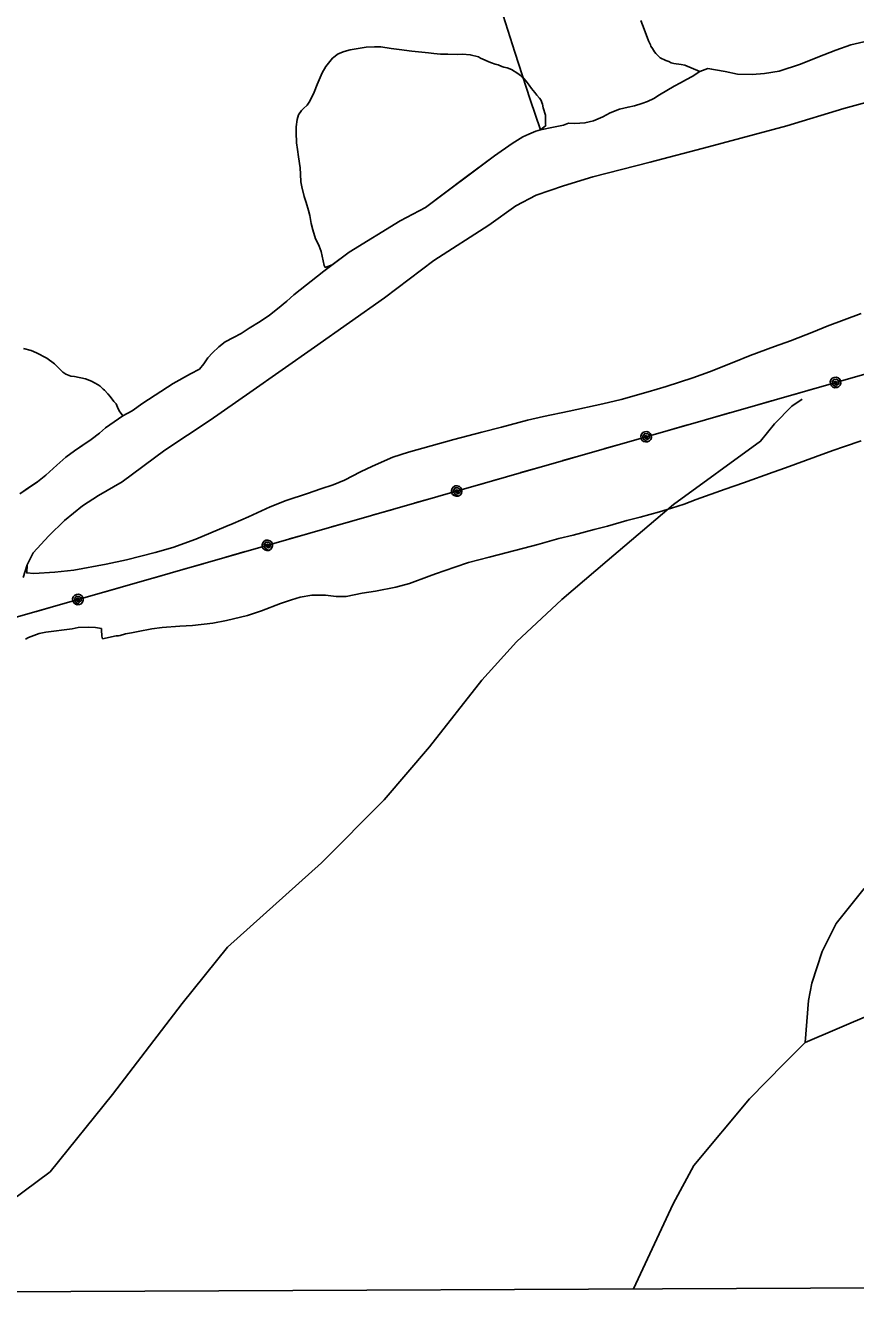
# Model space of a CAD drawing. Extents: x 3424494 to 3462436, y 522220 to 547718.
# Drawn here: x 3446695 to 3448102, y 527688 to 529840 of the extents above; entities that cross this region are included whole.
import ezdxf

# ---------------------------------------------------------------- set-up
doc = ezdxf.new("R2010")
doc.units = 0
for name, color, linetype in [('V-SITE-VEGE', 7, 'Continuous'), ('V-TOPO-SHOR', 7, 'Continuous'), ('V-UTIL-LINE', 7, 'Continuous')]:
    doc.layers.add(name, color=color, linetype=linetype)

msp = doc.modelspace()

# ---------------------------------------------------------------- linework, layer by layer
at = {"layer": 'V-SITE-VEGE'}
for p, q in [((3448063.4, 529118.5), (3448083.1, 529125.5)), ((3448083.1, 529125.5), (3448111.3, 529135.1)), ((3447983.1, 529089), (3448034.2, 529107.5)), ((3448034.2, 529107.5), (3448063.4, 529118.5)), ((3447911.9, 529063.5), (3447962.3, 529082)), ((3447962.3, 529082), (3447983.1, 529089)), ((3447880.9, 529052.9), (3447911.9, 529063.5)), ((3447811.5, 529027.7), (3447831.6, 529035.2)), ((3447831.6, 529035.2), (3447880.9, 529052.9)), ((3447736.7, 529005.5), (3447769.9, 529014.7)), ((3447769.9, 529014.7), (3447790.3, 529020.6)), ((3447790.3, 529020.6), (3447811.5, 529027.7)), ((3447681.6, 528990), (3447714.4, 528999.5)), ((3447714.4, 528999.5), (3447736.7, 529005.5)), ((3447563.7, 528959.1), (3447599.1, 528969)), ((3447599.1, 528969), (3447623.2, 528974.9)), ((3447623.2, 528974.9), (3447658.9, 528984.4)), ((3447658.9, 528984.4), (3447681.6, 528990)), ((3447480.9, 528937.7), (3447539.6, 528952.8)), ((3447539.6, 528952.8), (3447563.7, 528959.1)), ((3447422.9, 528920.8), (3447445.9, 528928.3)), ((3447445.9, 528928.3), (3447480.9, 528937.7)), ((3447346.2, 528892.8), (3447379.1, 528905.2)), ((3447379.1, 528905.2), (3447390, 528909.5)), ((3447390, 528909.5), (3447422.9, 528920.8)), ((3447288.2, 528879.6), (3447322.9, 528886.5)), ((3447322.9, 528886.5), (3447346.2, 528892.8)), ((3447127.2, 528858.9), (3447145.8, 528865.3)), ((3447145.8, 528865.3), (3447160.8, 528869.5)), ((3447160.8, 528869.5), (3447180.1, 528873.3)), ((3447180.1, 528873.3), (3447203.4, 528873.1)), ((3447203.4, 528873.1), (3447221.5, 528870.7)), ((3447221.5, 528870.7), (3447238.3, 528870.6)), ((3447238.3, 528870.6), (3447265.6, 528876.5)), ((3447265.6, 528876.5), (3447288.2, 528879.6)), ((3447071.3, 528838.7), (3447095, 528846.8)), ((3447095, 528846.8), (3447127.2, 528858.9)), ((3446774.2, 528816.1), (3446784, 528818.5)), ((3446784, 528818.5), (3446801.8, 528818.7)), ((3446801.8, 528818.7), (3446813.8, 528818.2)), ((3446813.8, 528818.2), (3446824, 528816.7)), ((3446909.2, 528816.2), (3446926.6, 528818.3)), ((3446926.6, 528818.3), (3446956.5, 528820.5)), ((3446956.5, 528820.5), (3446978, 528821.8)), ((3446978, 528821.8), (3447012.6, 528825.4)), ((3447012.6, 528825.4), (3447035.9, 528829.9)), ((3447035.9, 528829.9), (3447071.3, 528838.7)), ((3446694.7, 528798.3), (3446699.8, 528801.1)), ((3446699.8, 528801.1), (3446718.4, 528807.9)), ((3446718.4, 528807.9), (3446729.7, 528810.3)), ((3446729.7, 528810.3), (3446774.2, 528816.1)), ((3446824, 528816.7), (3446824, 528814.1)), ((3446824, 528814.1), (3446824.6, 528803.6)), ((3446824.6, 528803.6), (3446825.7, 528799.2)), ((3446825.7, 528799.2), (3446848.6, 528804.1)), ((3446848.6, 528804.1), (3446852.6, 528804)), ((3446852.6, 528804), (3446855.6, 528804.7)), ((3446855.6, 528804.7), (3446864.7, 528807.6)), ((3446864.7, 528807.6), (3446874.5, 528809.3)), ((3446874.5, 528809.3), (3446886.2, 528811.7)), ((3446886.2, 528811.7), (3446909.2, 528816.2)), ((3450687.5, 527709.8), (3445926.5, 527688.3))]:
    msp.add_line(p, q, dxfattribs=at)
for points in [[(3448123.3, 529813.1), (3448094.1, 529806.3), (3448068.4, 529797.7), (3448038.2, 529785.5), (3448008.8, 529774), (3447972.7, 529762.1), (3447947.5, 529757.8), (3447927, 529756.2), (3447902, 529757), (3447881, 529761.2), (3447851.4, 529766.6), (3447838.1, 529761.3), (3447812.9, 529771.9), (3447806.7, 529773), (3447794, 529775), (3447789.3, 529776.1), (3447785.3, 529778.3), (3447780.2, 529779.8), (3447770.8, 529784.6), (3447766.9, 529788.3), (3447763.6, 529791.6), (3447761.1, 529794.9), (3447757.9, 529800.1), (3447755, 529804.1), (3447754.3, 529806.6), (3447751.1, 529813.6), (3447743.6, 529833.3), (3447738, 529847.6)], [(3447502, 529157.9), (3447468.8, 529149.5), (3447421, 529137.2), (3447344, 529115.8), (3447317.4, 529107.3), (3447283, 529092), (3447262.9, 529082.4), (3447235.5, 529068.4), (3447216.5, 529060.2), (3447195.7, 529053.2), (3447173.1, 529045.7), (3447136.6, 529033.4), (3447109.9, 529023.1), (3447073, 529006), (3447047, 528994.6), (3447034.6, 528989.6), (3446983.8, 528968.2), (3446944.7, 528953.7), (3446914.8, 528945.2), (3446866.3, 528933.3), (3446831.7, 528925.7), (3446777, 528915.6), (3446744.6, 528911.9), (3446709.2, 528910.1), (3446697.2, 528910.9), (3446697.6, 528924.6), (3446708.2, 528944.9), (3446734.6, 528974), (3446760.9, 528999.7), (3446791.5, 529024.7), (3446819, 529042), (3446858.7, 529065.3), (3446931.1, 529118.8), (3447008.3, 529170.1), (3447075.1, 529216.7), (3447185, 529293.7), (3447303.5, 529377.4), (3447387.3, 529440.7), (3447480.6, 529500.7), (3447526.1, 529533.4), (3447560.6, 529551.8), (3447606.8, 529567.6), (3447656.6, 529582.5), (3447754.1, 529607.4), (3447852.5, 529633.6), (3447985.3, 529669.3), (3448082.3, 529698.7), (3448162.9, 529720.7)], [(3448111.6, 529351.1), (3448054.2, 529329.5), (3448030.8, 529319.5), (3447991.8, 529304.6), (3447964.4, 529295.1), (3447923.5, 529279.4), (3447895.7, 529268.4), (3447854.4, 529251.7), (3447826.3, 529241.8), (3447781.1, 529227.3), (3447750.4, 529217.8), (3447704.8, 529204.8), (3447673.8, 529197.8), (3447616.5, 529185.2), (3447573.1, 529176.2), (3447545.8, 529169.9), (3447502, 529157.9)], [(3446691.4, 529291.3), (3446704.5, 529288.3), (3446713.9, 529284.2), (3446731.3, 529275.3), (3446743.9, 529265.3), (3446750.1, 529259.4), (3446758, 529251.4)], [(3446758, 529251.4), (3446763.1, 529248), (3446771.8, 529244.3), (3446777.9, 529243.9), (3446796.8, 529240.1), (3446806.6, 529236), (3446811.7, 529233.4), (3446818.2, 529229.7), (3446821.4, 529227.5), (3446826.8, 529222.3), (3446828.7, 529220.8), (3446834.8, 529214.6), (3446838.7, 529209.8), (3446844.8, 529201.4), (3446848.4, 529197.4), (3446850.9, 529192.2), (3446853.8, 529186), (3446859.8, 529177)], [(3446859.8, 529177), (3446830.7, 529157), (3446820.5, 529148), (3446806.3, 529137.3), (3446777.9, 529118), (3446763.6, 529107.2), (3446748.2, 529093.7), (3446729.6, 529076.5), (3446715.3, 529065.4), (3446685.2, 529045)]]:
    msp.add_lwpolyline(points, dxfattribs=at)
msp.add_lwpolyline([(3447567.9, 529662.3), (3447559.8, 529660), (3447548.4, 529655), (3447538.2, 529650.3), (3447519.9, 529639.3), (3447489.9, 529618.4), (3447373, 529530.9), (3447330.2, 529508.2), (3447243.9, 529454.7), (3447215, 529433.5), (3447203.1, 529429), (3447201.3, 529432.3), (3447196.1, 529456), (3447192.6, 529464.8), (3447190.1, 529471.4), (3447186.8, 529477.6), (3447181.9, 529492.5), (3447179.5, 529503.5), (3447177, 529517), (3447174.9, 529525.7), (3447170.7, 529539.2), (3447167.2, 529549.5), (3447163.3, 529565.9), (3447161.6, 529574.3), (3447161.3, 529587), (3447160.4, 529597.9), (3447158, 529616.5), (3447155.9, 529628.9), (3447154.6, 529640.6), (3447153.6, 529657.7), (3447153.7, 529667.5), (3447155.3, 529679.8), (3447157.6, 529687.8), (3447162.7, 529695.1), (3447166, 529698.7), (3447172.3, 529704.4), (3447176.7, 529710.9), (3447184.1, 529726.1), (3447189.4, 529739.2), (3447197.9, 529758.8), (3447204.2, 529770), (3447215.6, 529784.1), (3447225.2, 529791.3), (3447235.4, 529795.2), (3447245.6, 529798.3), (3447272.6, 529802.8), (3447286.8, 529803), (3447297.3, 529802.9), (3447315.1, 529800.6), (3447328.6, 529798.6), (3447349.7, 529795.9), (3447378.4, 529793.1), (3447387.1, 529791.9), (3447398.4, 529791), (3447405.3, 529791), (3447411.1, 529790.6), (3447427.8, 529790.4), (3447435.9, 529790.7), (3447448.9, 529789.8), (3447463.1, 529786.1), (3447466.4, 529784.2), (3447470.3, 529782.3), (3447474, 529780.5), (3447480.5, 529777.5), (3447485.2, 529776), (3447491, 529773.8), (3447493.5, 529773.4), (3447496.4, 529772.6), (3447502.2, 529770), (3447505.9, 529768.9), (3447511.3, 529767.4), (3447518.6, 529764.8), (3447529.4, 529758.1), (3447533.8, 529754.8), (3447537, 529751.9), (3447539.5, 529749.3), (3447543.5, 529744.9), (3447548.9, 529738.3), (3447552.8, 529732.4), (3447558.2, 529725.5), (3447561.8, 529721.1), (3447566.5, 529715.9), (3447568.7, 529713), (3447571.1, 529706.1), (3447572.5, 529699.9), (3447576.4, 529687.1), (3447576.3, 529672.2), (3447577, 529670)], close=True, dxfattribs=at)
at = {"layer": 'V-TOPO-SHOR'}
for points in [[(3447567.9, 529662.3), (3447550.3, 529713.9), (3447524.4, 529794.2), (3447465.4, 529981)], [(3446685.2, 529045), (3446700.7, 529055.6), (3446715.3, 529065.4), (3446729.6, 529076.5), (3446748.2, 529093.7), (3446763.6, 529107.2), (3446777.9, 529118), (3446794.5, 529129.3), (3446806.3, 529137.3), (3446820.5, 529148), (3446830.7, 529157), (3446859.8, 529177), (3446875.8, 529185.9), (3446893.7, 529198.5), (3446945.5, 529232), (3446974.5, 529248.4), (3446989.8, 529256.3), (3446997.5, 529265.6), (3447004.2, 529275.7), (3447012.2, 529284.2), (3447022.7, 529294.5), (3447033.4, 529302.8), (3447047.3, 529310), (3447060.3, 529317.2), (3447073.9, 529326), (3447093, 529337.4), (3447108.5, 529348.3), (3447122.4, 529358.6), (3447138.2, 529371.8), (3447149.6, 529382.4), (3447200.6, 529422.9), (3447243.9, 529454.7), (3447330.2, 529508.2), (3447373, 529530.9), (3447439.8, 529580.9), (3447489.9, 529618.4), (3447519.9, 529639.3), (3447538.2, 529650.3), (3447548.4, 529655), (3447559.8, 529660), (3447567.9, 529662.3), (3447590.2, 529666.9), (3447606.7, 529670.2), (3447615.7, 529673.8), (3447626.3, 529673.2), (3447643.4, 529674.1), (3447658, 529677.7), (3447673.8, 529684.4), (3447685.8, 529691.1), (3447702, 529697.5), (3447716.4, 529700.9), (3447727.6, 529703.1), (3447739.8, 529707), (3447749.4, 529710.7), (3447759.9, 529715.8), (3447769.5, 529721.8), (3447782.1, 529729), (3447794.4, 529736.3), (3447805.4, 529742.3), (3447815.3, 529747.6), (3447825.1, 529753.1), (3447838.1, 529761.3), (3447851.4, 529766.6), (3447861, 529764.9), (3447881, 529761.2), (3447902, 529757), (3447927, 529756.2), (3447947.5, 529757.8), (3447972.7, 529762.1), (3448008.8, 529774), (3448038.2, 529785.5), (3448068.4, 529797.7), (3448094.1, 529806.3), (3448123.3, 529813.1)], [(3446691.3, 528903.3), (3446697.6, 528924.6), (3446708.2, 528944.9), (3446734.6, 528974), (3446760.9, 528999.7), (3446791.5, 529024.7), (3446819, 529042), (3446858.7, 529065.3), (3446931.1, 529118.8), (3447008.3, 529170.1), (3447075.1, 529216.7), (3447185, 529293.7), (3447303.5, 529377.4), (3447387.3, 529440.7), (3447480.6, 529500.7), (3447526.1, 529533.4), (3447560.6, 529551.8), (3447606.8, 529567.6), (3447656.6, 529582.5), (3447754.1, 529607.4), (3447852.5, 529633.6), (3447985.3, 529669.3), (3448082.3, 529698.7), (3448162.9, 529720.7)], [(3446535.6, 527739.8), (3446647.9, 527829.3), (3446736.6, 527895), (3446842.7, 528025.9), (3446960.7, 528180.7), (3447037.3, 528275.9), (3447196.8, 528419), (3447303.1, 528526.2), (3447379.8, 528615.6), (3447468.3, 528728.7), (3447527.3, 528794.2), (3447604.1, 528865.7), (3447680.9, 528931.3), (3447793.2, 529026.7), (3447941, 529134.1), (3447964.6, 529163.9), (3447994.1, 529193.7), (3448011.8, 529205.6)], [(3448116.4, 528375.7), (3448069.2, 528316.2), (3448045.7, 528268.6), (3448028.2, 528215.1), (3448022.4, 528185.5), (3448016.8, 528114.3)], [(3447725.9, 527696.5), (3447792.6, 527840.4), (3447827.9, 527905.8), (3447922.3, 528018.9), (3447981.3, 528078.5), (3448016.8, 528114.3), (3448129.2, 528162.2)]]:
    msp.add_lwpolyline(points, dxfattribs=at)
at = {"layer": 'V-UTIL-LINE'}
for points in [[(3432847.1, 533231.1), (3435941.1, 532163.3), (3436709.7, 531892.2), (3437598.7, 531587), (3439729.9, 530854.7), (3442093.9, 530027.1), (3443680.8, 529484.9), (3444459.4, 529224.7), (3445260.4, 528947.6), (3446015.9, 528646.2), (3446827.8, 528878.2), (3448530.5, 529366.4)], [(3448068.1, 529233.9), (3448070.3, 529232), (3448070.5, 529234.4), (3448068.4, 529236), (3448065.6, 529234.9), (3448066.4, 529231.6), (3448070.5, 529229.2), (3448073.7, 529232), (3448073.7, 529236.9), (3448069.8, 529239.3), (3448065.3, 529239), (3448062.6, 529235.1), (3448063.8, 529229.7), (3448070.6, 529225.2), (3448073.7, 529226.8), (3448076, 529229.5), (3448077.1, 529232.8), (3448076.8, 529236.3), (3448075.2, 529239.5), (3448072.5, 529241.7), (3448069.1, 529242.8), (3448065.6, 529242.5), (3448062.5, 529240.9), (3448060.2, 529238.2), (3448059.2, 529234.9), (3448059.5, 529231.4), (3448061.1, 529228.3), (3448063.8, 529226), (3448067.1, 529224.9), (3448070.6, 529225.2)], [(3448030.6, 529223.1), (3447997.9, 529213.7)], [(3447959.5, 529202.7), (3447926.8, 529193.3)], [(3447888.4, 529182.3), (3447855.7, 529172.9)], [(3447747.1, 529141.8), (3447749.3, 529140), (3447749.5, 529142.3), (3447747.3, 529144), (3447744.6, 529142.9), (3447745.4, 529139.6), (3447749.4, 529137.2), (3447752.6, 529140), (3447752.6, 529144.8), (3447748.7, 529147.2), (3447744.2, 529147), (3447741.5, 529143), (3447742.7, 529137.6), (3447749.5, 529133.1), (3447752.7, 529134.8), (3447754.9, 529137.4), (3447756, 529140.8), (3447755.7, 529144.3), (3447754.1, 529147.4), (3447751.4, 529149.7), (3447748.1, 529150.7), (3447744.6, 529150.4), (3447741.5, 529148.8), (3447739.2, 529146.2), (3447738.1, 529142.8), (3447738.4, 529139.3), (3447740, 529136.2), (3447742.7, 529133.9), (3447746, 529132.9), (3447749.5, 529133.1)], [(3447817.2, 529161.9), (3447784.5, 529152.5)], [(3447709.6, 529131), (3447676.9, 529121.7)], [(3447638.4, 529110.6), (3447605.8, 529101.3)], [(3447567.3, 529090.2), (3447534.6, 529080.9)], [(3447426, 529049.7), (3447428.2, 529047.9), (3447428.4, 529050.2), (3447426.2, 529051.9), (3447423.5, 529050.8), (3447424.3, 529047.5), (3447428.3, 529045.1), (3447431.6, 529047.9), (3447431.5, 529052.8), (3447427.6, 529055.2), (3447423.2, 529054.9), (3447420.5, 529050.9), (3447421.7, 529045.6), (3447428.5, 529041.1), (3447431.6, 529042.7), (3447433.9, 529045.4), (3447434.9, 529048.7), (3447434.6, 529052.2), (3447433, 529055.3), (3447430.4, 529057.6), (3447427, 529058.7), (3447423.5, 529058.4), (3447420.4, 529056.8), (3447418.1, 529054.1), (3447417.1, 529050.7), (3447417.3, 529047.2), (3447419, 529044.1), (3447421.6, 529041.9), (3447425, 529040.8), (3447428.5, 529041.1)], [(3447496.2, 529069.8), (3447463.5, 529060.5)], [(3447388.5, 529039), (3447355.8, 529029.6)], [(3447317.4, 529018.6), (3447284.7, 529009.2)], [(3447246.2, 528998.2), (3447213.6, 528988.8)], [(3447175.1, 528977.8), (3447142.4, 528968.4)], [(3447104.9, 528957.7), (3447107.2, 528955.8), (3447107.3, 528958.2), (3447105.2, 528959.8), (3447102.5, 528958.7), (3447103.2, 528955.4), (3447107.3, 528953.1), (3447110.5, 528955.8), (3447110.5, 528960.7), (3447106.6, 528963.1), (3447102.1, 528962.8), (3447099.4, 528958.9), (3447100.6, 528953.5), (3447107.4, 528949), (3447110.5, 528950.6), (3447112.8, 528953.3), (3447113.9, 528956.6), (3447113.6, 528960.1), (3447112, 528963.3), (3447109.3, 528965.5), (3447106, 528966.6), (3447102.5, 528966.3), (3447099.3, 528964.7), (3447097.1, 528962), (3447096, 528958.7), (3447096.3, 528955.2), (3447097.9, 528952.1), (3447100.6, 528949.8), (3447103.9, 528948.7), (3447107.4, 528949)], [(3446996.3, 528926.5), (3446963.6, 528917.1)], [(3447067.4, 528946.9), (3447034.8, 528937.5)], [(3446925.2, 528906.1), (3446892.5, 528896.8)], [(3446854, 528885.7), (3446827.8, 528878.2), (3446821.4, 528876.4)], [(3446783.9, 528865.6), (3446786.1, 528863.8), (3446786.3, 528866.1), (3446784.1, 528867.8), (3446781.4, 528866.7), (3446782.2, 528863.4), (3446786.2, 528861), (3446789.5, 528863.8), (3446789.4, 528868.7), (3446785.5, 528871.1), (3446781.1, 528870.8), (3446778.3, 528866.9), (3446779.5, 528861.5), (3446786.3, 528857), (3446789.5, 528858.6), (3446791.7, 528861.3), (3446792.8, 528864.6), (3446792.5, 528868.1), (3446790.9, 528871.2), (3446788.2, 528873.5), (3446784.9, 528874.6), (3446781.4, 528874.3), (3446778.3, 528872.7), (3446776, 528870), (3446774.9, 528866.7), (3446775.2, 528863.2), (3446776.8, 528860.1), (3446779.5, 528857.8), (3446782.8, 528856.7), (3446786.3, 528857)], [(3446746.4, 528854.9), (3446713.7, 528845.6)]]:
    msp.add_lwpolyline(points, dxfattribs=at)

doc.saveas('drawing.dxf')
